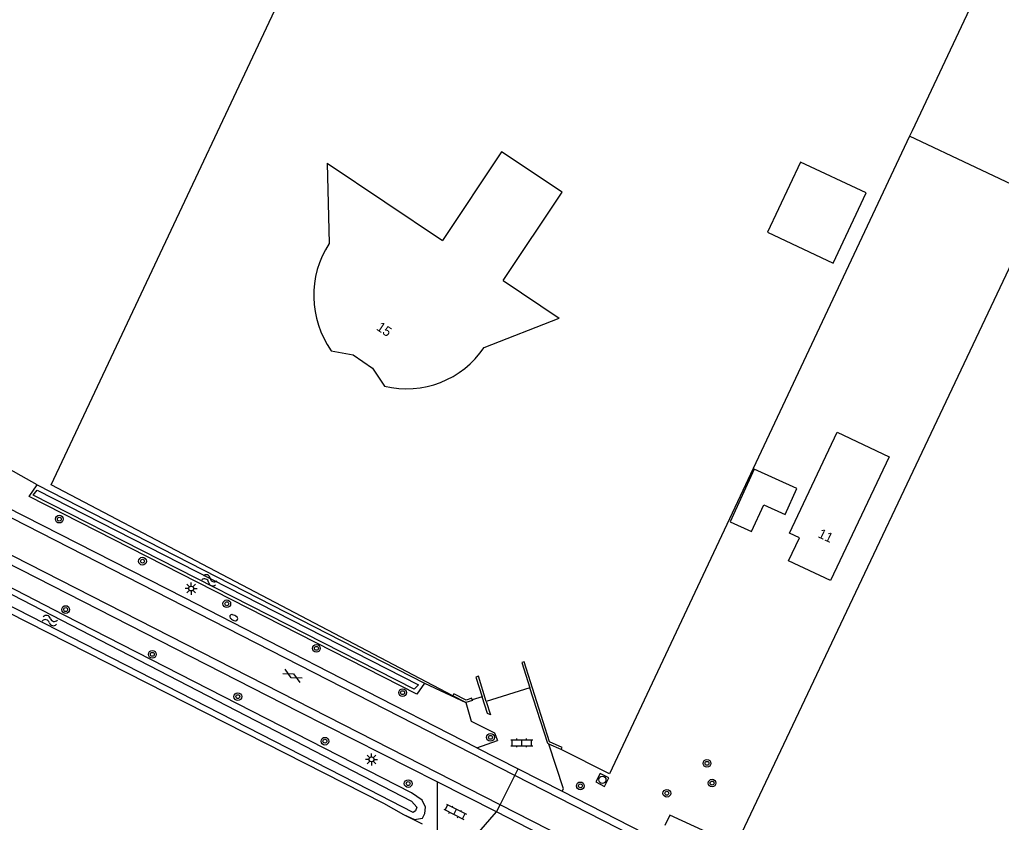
# Model space of a CAD drawing. Extents: x 128999 to 131010, y 395498 to 399007.
# Drawn here: x 129632.7 to 129734.2, y 398211.6 to 398294.6 of the extents above; entities that cross this region are included whole.
import ezdxf

# ---------------------------------------------------------------- set-up
doc = ezdxf.new("R2010")
doc.units = 0
for name, color, linetype in [('gg-afsc-hekwerk', 7, 'Continuous'), ('gg-afsc-muur', 7, 'Continuous'), ('gg-anno-huisnummerreeks BGT', 7, 'Continuous'), ('gg-bbg-bijgebouw', 7, 'Continuous'), ('gg-bbg-gedigitaliseerde bebouwing', 7, 'Continuous'), ('gg-bbg-hoofdgebouw', 7, 'Continuous'), ('gg-bbg-luifel en loopbrug', 7, 'Continuous'), ('gg-knt-verharding', 7, 'Continuous'), ('gg-knt-verharding nz', 7, 'Continuous'), ('gg-kntw-bovenkant insteek waterloop', 7, 'Continuous'), ('gg-kntw-waterlijn', 7, 'Continuous'), ('gt-grn-groengrens', 7, 'Continuous'), ('gt-grn-vlakafsluiter', 7, 'Continuous'), ('gt-grn-weggrens', 7, 'Continuous'), ('gt-symb-boom', 7, 'Continuous'), ('gt-symb-brandkraan', 7, 'Continuous'), ('gt-symb-gesloten verharding', 7, 'Continuous'), ('gt-symb-klinker verharding', 7, 'Continuous'), ('gt-symb-lichtmast', 7, 'Continuous'), ('gt-symb-rioolschacht', 7, 'Continuous'), ('gt-symb-watersymbool', 7, 'Continuous')]:
    doc.layers.add(name, color=color, linetype=linetype)

# ---------------------------------------------------------------- blocks, each defined once
blk = doc.blocks.new('gt0-BOOM')
at = {"layer": 'gt-symb-boom'}
for radius in [0.4, 0.2]:
    blk.add_circle((0, 0), radius, dxfattribs=at)
blk = doc.blocks.new('gt0-RS')
at = {"layer": 'gt-symb-rioolschacht'}
blk.add_lwpolyline([(-0.5, -0.5), (0.5, -0.5), (0.5, 0.5), (-0.5, 0.5)], close=True, dxfattribs=at)
blk.add_circle((0, 0), 0.375, dxfattribs=at)
blk = doc.blocks.new('gt0-LMAST')
at = {"layer": 'gt-symb-lichtmast'}
for p, q in [((-0.18, 0.17), (-0.45, 0.44)), ((-0.01, 0.25), (-0.01, 0.62)), ((0.17, 0.17), (0.44, 0.44)), ((-0.26, 0), (-0.63, 0)), ((-0.18, -0.18), (-0.45, -0.45)), ((-0.01, -0.25), (-0.01, -0.63)), ((0.44, -0.45), (0.17, -0.18)), ((0.24, 0), (0.62, 0))]:
    blk.add_line(p, q, dxfattribs=at)
blk.add_circle((-0.01, 0), 0.25, dxfattribs=at)
blk = doc.blocks.new('gt0-KL1')
at = {"layer": 'gt-symb-klinker verharding'}
for p, q in [((-1.15, 0.3), (1.15, 0.3)), ((-1, -0.3), (-1, 0.3)), ((-0.5, 0.3), (-0.5, 0.45)), ((0, -0.3), (0, 0.3)), ((0.5, 0.3), (0.5, 0.45)), ((1, -0.3), (1, 0.3)), ((-1.15, -0.3), (1.15, -0.3)), ((-0.5, -0.45), (-0.5, -0.3)), ((0.5, -0.45), (0.5, -0.3))]:
    blk.add_line(p, q, dxfattribs=at)
blk = doc.blocks.new('gt0-WA')
at = {"layer": 'gt-symb-watersymbool'}
for centre, start, end in [((-0.32, 0.02), 28.0725, 151.9275), ((0.43, 0.42), 208.0725, 331.9275), ((-0.32, -0.43), 28.0725, 151.9275), ((0.43, -0.03), 208.0725, 331.9275)]:
    blk.add_arc(centre, 0.425, start, end, dxfattribs=at)
blk = doc.blocks.new('gt0-BR')
at = {"layer": 'gt-symb-brandkraan'}
for centre, radius, start, end in [((-0.24, 0), 0.206, 107.5669, 252.4331), ((0.6, -2.66), 3, 106.892, 107.5669), ((0, -0.69), 0.938, 73.108, 106.892), ((-0.6, -2.66), 3, 72.4331, 73.108), ((0.24, 0), 0.206, 287.567, 72.4331), ((0.6, 2.66), 3, 252.4331, 253.108), ((0, 0.69), 0.938, 253.108, 286.8921), ((-0.6, 2.66), 3, 286.8921, 287.567)]:
    blk.add_arc(centre, radius, start, end, dxfattribs=at)
blk = doc.blocks.new('gt0-GESVH1')
at = {"layer": 'gt-symb-gesloten verharding'}
for p, q in [((-0.99, -0.26), (0.01, 0.24)), ((0.01, -0.26), (-0.99, 0.24)), ((0.01, 0.24), (1.01, -0.26)), ((1.01, 0.24), (0.01, -0.26))]:
    blk.add_line(p, q, dxfattribs=at)

msp = doc.modelspace()

# ---------------------------------------------------------------- linework, layer by layer
at = {"layer": 'gg-afsc-hekwerk'}
for p, q in [((129724.71, 398282.59), (129705.53, 398241.83)), ((129724.97, 398283.14), (129724.71, 398282.59)), ((129685.44, 398225.53), (129680.93, 398224.11)), ((129680.5, 398224.62), (129679.47, 398224.3))]:
    msp.add_line(p, q, dxfattribs=at)
for points in [[(129677.46, 398224.7), (129635.94, 398246.54), (129701.37, 398385.37)], [(129760.17, 398357.66), (129737.64, 398310.06), (129724.97, 398283.14)], [(129705.53, 398241.83), (129693.67, 398216.63), (129688.68, 398219.16)]]:
    msp.add_lwpolyline(points, dxfattribs=at)
at = {"layer": 'gg-afsc-muur'}
for p, q in [((129678.81, 398224.02), (129677.46, 398224.7)), ((129688.68, 398219.16), (129687.41, 398219.71))]:
    msp.add_line(p, q, dxfattribs=at)
for points in [[(129688.68, 398219.16), (129688.78, 398219.38), (129687.47, 398219.95), (129684.83, 398228.24), (129684.6, 398228.16), (129685.44, 398225.53)], [(129680.93, 398224.11), (129680.11, 398226.73), (129679.85, 398226.65), (129680.5, 398224.62)], [(129687.41, 398219.71), (129687.28, 398219.77), (129685.44, 398225.53)], [(129679.47, 398224.3), (129679.42, 398224.46), (129678.84, 398224.27), (129677.57, 398224.92), (129677.46, 398224.7)], [(129680.93, 398224.11), (129681.35, 398222.75), (129681.06, 398222.88), (129680.5, 398224.62)], [(129679.47, 398224.3), (129679.49, 398224.23), (129678.81, 398224.02)]]:
    msp.add_lwpolyline(points, dxfattribs=at)
at = {"layer": 'gg-bbg-bijgebouw'}
msp.add_lwpolyline([(129706.16, 398242.69), (129708.36, 398241.69), (129709.63, 398244.46), (129711.84, 398243.45), (129713.05, 398246.15), (129708.64, 398248.13), (129706.16, 398242.69)], dxfattribs=at)
at = {"layer": 'gg-bbg-gedigitaliseerde bebouwing'}
for p, q in [((129664.46, 398279.77), (129676.41, 398271.8)), ((129682.66, 398267.64), (129688.48, 398263.76))]:
    msp.add_line(p, q, dxfattribs=at)
msp.add_lwpolyline([(129682.66, 398267.64), (129688.76, 398276.8), (129682.51, 398280.96), (129676.41, 398271.8)], dxfattribs=at)
at = {"layer": 'gg-bbg-hoofdgebouw'}
for p, q in [((129664.46, 398279.77), (129664.68, 398271.49)), ((129680.72, 398260.74), (129688.48, 398263.76))]:
    msp.add_line(p, q, dxfattribs=at)
for points in [[(129664.89, 398260.39), (129667.15, 398259.96), (129669.17, 398258.6), (129670.4, 398256.72)], [(129716.51, 398236.62), (129712.19, 398238.67), (129713.31, 398241.06), (129712.27, 398241.54), (129717.22, 398251.98), (129722.6, 398249.43), (129716.51, 398236.62)]]:
    msp.add_lwpolyline(points, dxfattribs=at)
for centre, radius, start, end in [((129672.97, 398266.09), 9.89, 146.9351, 215.2122), ((129672.67, 398266.14), 9.69, 256.4327, 326.115)]:
    msp.add_arc(centre, radius, start, end, dxfattribs=at)
at = {"layer": 'gg-bbg-luifel en loopbrug'}
msp.add_lwpolyline([(129716.79, 398269.46), (129720.2, 398276.7), (129713.41, 398279.9), (129710, 398272.66), (129716.79, 398269.46)], dxfattribs=at)
at = {"layer": 'gg-knt-verharding'}
for p, q in [((129679.96, 398219.34), (129682.09, 398220.08)), ((129679.96, 398219.34), (129684.24, 398217.16)), ((129684.24, 398217.16), (129688.77, 398214.85)), ((129675.85, 398215.82), (129675.84, 398210.7)), ((129681.97, 398212.71), (129675.85, 398215.82)), ((129688.77, 398214.85), (129698.68, 398209.8)), ((129678.89, 398209.18), (129681.97, 398212.71))]:
    msp.add_line(p, q, dxfattribs=at)
for points in [[(129679.96, 398219.34), (129667.16, 398225.88), (129649.7, 398234.83), (129605.57, 398257.31), (129590.41, 398265.1), (129589.65, 398265.54), (129580.7, 398270.36), (129579.27, 398271.06)], [(129675.85, 398215.82), (129661.53, 398223.06), (129632.86, 398237.71), (129603.12, 398252.84), (129579.27, 398265.01), (129578.61, 398265.26), (129576.75, 398266.25)], [(129678.81, 398224.02), (129679.38, 398222.09), (129681.76, 398220.9), (129682.09, 398220.08)], [(129688.77, 398214.85), (129688.9, 398215.08), (129687.41, 398219.71)], [(129848.91, 398127.5), (129809.45, 398147.63), (129764.88, 398170.33), (129703.18, 398201.81), (129681.97, 398212.71)]]:
    msp.add_lwpolyline(points, dxfattribs=at)
at = {"layer": 'gg-knt-verharding nz'}
for p, q in [((129683.89, 398216.46), (129578.81, 398270.18)), ((129682.35, 398213.45), (129577.2, 398267.11))]:
    msp.add_line(p, q, dxfattribs=at)
for points in [[(129859.19, 398126.86), (129850.46, 398131.3), (129683.89, 398216.46)], [(129857.72, 398123.97), (129849.26, 398128.27), (129682.35, 398213.45)]]:
    msp.add_lwpolyline(points, dxfattribs=at)
at = {"layer": 'gg-kntw-bovenkant insteek waterloop'}
msp.add_line((129634.48, 398246.54), (129674.53, 398226.01), dxfattribs=at)
for points in [[(129673.2, 398214.69), (129637.27, 398233.06), (129599.12, 398252.77), (129562.93, 398271.18), (129562.57, 398271.15), (129561.77, 398270.9), (129561.09, 398270.25), (129561.26, 398269.18)], [(129561.26, 398269.18), (129574.21, 398262.7), (129611, 398243.72), (129670.31, 398213.6), (129672.37, 398212.45)], [(129674.53, 398226.01), (129673.73, 398224.89), (129633.64, 398245.31), (129634.48, 398246.54)], [(129672.37, 398212.45), (129673.52, 398211.94), (129674.32, 398212.06), (129674.57, 398212.56), (129674.63, 398213.19), (129674.28, 398213.91), (129673.2, 398214.69)], [(129706.72, 398209.23), (129699.91, 398212.39), (129699.4, 398211.32)]]:
    msp.add_lwpolyline(points, dxfattribs=at)
at = {"layer": 'gg-kntw-waterlijn'}
for points in [[(129563.01, 398270.51), (129580.31, 398261.78), (129629.88, 398236.18), (129673.19, 398213.82), (129673.74, 398213.21), (129673.62, 398212.82), (129673.35, 398212.65), (129668.8, 398214.98), (129628.21, 398235.76), (129592.26, 398254.16), (129568.61, 398266.17), (129563.26, 398268.87), (129562.05, 398269.77), (129561.94, 398270.12), (129562.07, 398270.53), (129562.44, 398270.64), (129563.01, 398270.51)], [(129634.49, 398245.99), (129673.92, 398225.85), (129673.48, 398225.41), (129634.08, 398245.45), (129634.49, 398245.99)]]:
    msp.add_lwpolyline(points, dxfattribs=at)
at = {"layer": 'gt-grn-groengrens'}
for p, q in [((129634.48, 398246.54), (129628.72, 398249.77)), ((129674.53, 398226.01), (129678.81, 398224.02))]:
    msp.add_line(p, q, dxfattribs=at)
msp.add_lwpolyline([(129706.72, 398209.23), (129738.4, 398276.11), (129724.71, 398282.59)], dxfattribs=at)
at = {"layer": 'gt-grn-vlakafsluiter'}
msp.add_line((129672.37, 398212.45), (129674.3, 398211.47), dxfattribs=at)
at = {"layer": 'gt-grn-weggrens'}
for p, q in [((129682.35, 398213.45), (129683.89, 398216.46)), ((129683.89, 398216.46), (129684.24, 398217.16)), ((129681.97, 398212.71), (129682.35, 398213.45))]:
    msp.add_line(p, q, dxfattribs=at)

# ---------------------------------------------------------------- block references
at = {"layer": 'gt-symb-boom'}
for p in [(129636.77, 398242.98), (129645.37, 398238.63), (129654.09, 398234.23), (129637.43, 398233.63), (129663.36, 398229.62), (129646.39, 398229), (129655.23, 398224.63), (129672.27, 398225.04), (129664.24, 398220.02), (129681.36, 398220.42), (129703.75, 398217.73), (129672.85, 398215.64), (129690.66, 398215.4), (129704.28, 398215.69), (129699.6, 398214.64)]:
    msp.add_blockref('gt0-BOOM', p, dxfattribs=at)
at = {"layer": 'gt-symb-brandkraan', "rotation": -27.077751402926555}
msp.add_blockref('gt0-BR', (129654.81, 398232.79), dxfattribs=at)
at = {"layer": 'gt-symb-gesloten verharding', "rotation": -28.281361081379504}
msp.add_blockref('gt0-GESVH1', (129660.87, 398226.79), dxfattribs=at)
at = {"layer": 'gt-symb-klinker verharding'}
msp.add_blockref('gt0-KL1', (129684.6, 398219.85), dxfattribs=at)
at = {"layer": 'gt-symb-klinker verharding', "rotation": -27.077751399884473}
msp.add_blockref('gt0-KL1', (129677.71, 398212.72), dxfattribs=at)
at = {"layer": 'gt-symb-lichtmast'}
for p in [(129650.42, 398235.8), (129669.07, 398218.14)]:
    msp.add_blockref('gt0-LMAST', p, dxfattribs=at)
at = {"layer": 'gt-symb-rioolschacht', "rotation": 152.92224859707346}
msp.add_blockref('gt0-RS', (129692.93, 398216.02), dxfattribs=at)
at = {"layer": 'gt-symb-watersymbool'}
for p, rotation in [((129652.24, 398236.68), -20.556045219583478), ((129635.74, 398232.51), -13.119144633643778)]:
    msp.add_blockref('gt0-WA', p, dxfattribs=dict(at, rotation=rotation))

# ---------------------------------------------------------------- texts
at = {"layer": 'gg-anno-huisnummerreeks BGT'}
for s, rotation, p in [('15', 326.1, (129669.48, 398262.61)), ('11', 334.6, (129715.15, 398241.14))]:
    msp.add_text(s, height=1, rotation=rotation, dxfattribs=at).set_placement(p)

doc.saveas('drawing.dxf')
